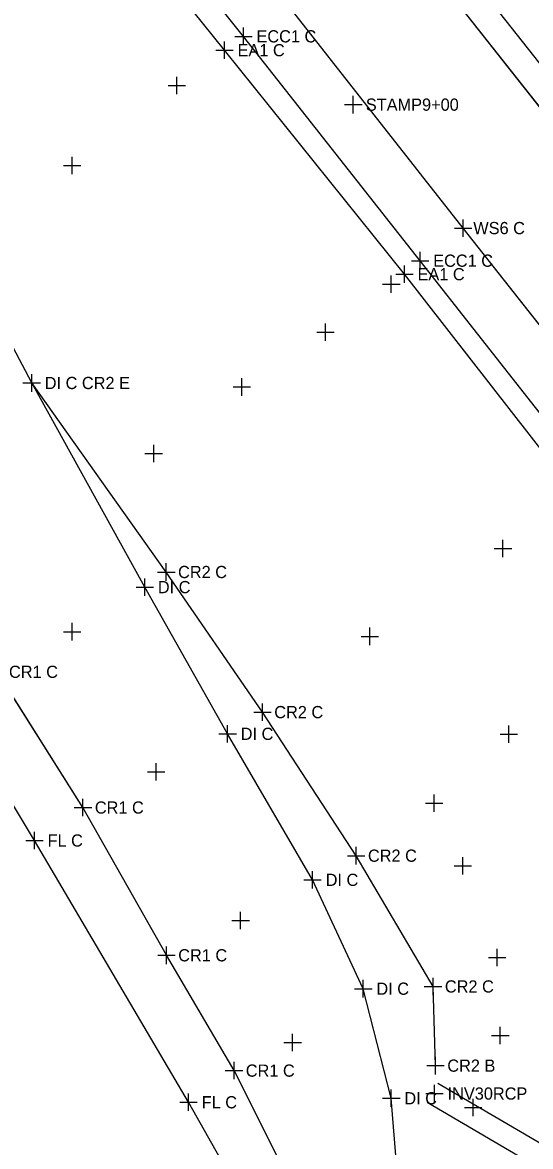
# Model space of a CAD drawing. Extents: x 1324236 to 1326110, y 459090 to 460782.
# Drawn here: x 1324868.3 to 1324926.6, y 459872.5 to 460001.4 of the extents above; entities that cross this region are included whole.
import ezdxf

# ---------------------------------------------------------------- set-up
doc = ezdxf.new("R2010")
doc.units = 0
for name, color, linetype in [('DR_X_Ditch', 7, 'Continuous'), ('DR_X_Drive_Pipe', 7, 'Continuous'), ('DT_X_Island', 7, 'Continuous'), ('DV_X_Property_Line', 7, 'Continuous'), ('PM_X_CL_Double_Solid', 7, 'Continuous'), ('PM_X_Edge_Line', 7, 'Continuous'), ('PV_X_Shoulder', 7, 'Continuous'), ('RW_X_CL', 7, 'Continuous'), ('RW_X_Esmt_SH', 7, 'Continuous'), ('VG_X_Flower_Bed', 7, 'Continuous')]:
    doc.layers.add(name, color=color, linetype=linetype)

msp = doc.modelspace()

# ---------------------------------------------------------------- linework, layer by layer
at = {"layer": 'DR_X_Ditch'}
for points in [[(1324972.42, 459899.15), (1324970.52, 459905.87), (1324967.97, 459912.38), (1324967.97, 459912.38), (1324965.03, 459918.23), (1324961.57, 459923.78), (1324957.62, 459929), (1324957.62, 459929), (1324938.83, 459952.6), (1324918.89, 459977.84), (1324898.46, 460003.8), (1324879.21, 460028.23), (1324859.57, 460053.1)], [(1324931.11, 459987.39), (1324910.7, 460013.21)]]:
    msp.add_lwpolyline(points, dxfattribs=at)
at = {"layer": 'DR_X_Drive_Pipe'}
for p, q in [((1324869.38, 459960.08), (1324860.79, 459976.35)), ((1324882.36, 459936.68), (1324869.38, 459960.08)), ((1324891.87, 459919.86), (1324882.36, 459936.68)), ((1324901.62, 459903.12), (1324891.87, 459919.86)), ((1324907.44, 459890.64), (1324901.62, 459903.12)), ((1324910.65, 459878.08), (1324907.44, 459890.64)), ((1324911.46, 459867.84), (1324910.65, 459878.08))]:
    msp.add_line(p, q, dxfattribs=at)
at = {"layer": 'DT_X_Island'}
for p, q in [((1324884.83, 459938.41), (1324869.38, 459960.08)), ((1324895.86, 459922.35), (1324884.83, 459938.41)), ((1324875.27, 459911.41), (1324865.42, 459926.97)), ((1324906.61, 459905.89), (1324895.86, 459922.35)), ((1324884.84, 459894.47), (1324875.27, 459911.41)), ((1324915.44, 459890.9), (1324906.61, 459905.89)), ((1324892.6, 459881.25), (1324884.84, 459894.47)), ((1324915.73, 459881.82), (1324915.44, 459890.9)), ((1324900.76, 459865.01), (1324892.6, 459881.25))]:
    msp.add_line(p, q, dxfattribs=at)
for points in [[(1324903.24, 459851.01), (1324903.57, 459858.67), (1324900.76, 459865.01), (1324892.6, 459881.25), (1324884.84, 459894.47), (1324875.27, 459911.41), (1324865.42, 459926.97), (1324851.91, 459949.8), (1324844.34, 459963.96), (1324828.37, 459990.29), (1324813.52, 460017.04), (1324795.99, 460045.7), (1324776.37, 460074.14), (1324759.04, 460097.56), (1324741.91, 460121.91), (1324723.89, 460144.49), (1324705.48, 460167.97), (1324684.34, 460188.18), (1324670.72, 460214.69), (1324651.5, 460238.08), (1324632.66, 460258.86), (1324612.54, 460278.22)], [(1324915.73, 459881.82), (1324915.44, 459890.9), (1324906.61, 459905.89), (1324895.86, 459922.35), (1324884.83, 459938.41), (1324869.38, 459960.08)]]:
    msp.add_lwpolyline(points, dxfattribs=at)
at = {"layer": 'DV_X_Property_Line'}
for p, q in [((1324893.68, 459998.82), (1324893.68, 460000.82)), ((1324891.51, 459997.23), (1324891.51, 459999.23)), ((1324892.68, 459999.82), (1324894.68, 459999.82)), ((1324890.51, 459998.23), (1324892.51, 459998.23)), ((1324913.96, 459973.1), (1324913.96, 459975.1)), ((1324912.16, 459971.55), (1324912.16, 459973.55)), ((1324912.96, 459974.1), (1324914.96, 459974.1)), ((1324911.16, 459972.55), (1324913.16, 459972.55)), ((1324915.61, 459877.62), (1324915.61, 459879.62)), ((1324914.61, 459878.62), (1324916.61, 459878.62))]:
    msp.add_line(p, q, dxfattribs=at)
at = {"layer": 'PM_X_CL_Double_Solid'}
for p, q in [((1324869.7, 459907.63), (1324846.32, 459946.36)), ((1324887.39, 459877.62), (1324869.7, 459907.63)), ((1324900.39, 459854.68), (1324887.39, 459877.62))]:
    msp.add_line(p, q, dxfattribs=at)
at = {"layer": 'PM_X_Edge_Line'}
for p, q in [((1324931.11, 459987.39), (1324910.7, 460013.21)), ((1324918.89, 459977.84), (1324898.46, 460003.8)), ((1324938.83, 459952.6), (1324918.89, 459977.84))]:
    msp.add_line(p, q, dxfattribs=at)
at = {"layer": 'PV_X_Shoulder'}
for points in [[(1325002.15, 459921.48), (1324996.21, 459922.97), (1324990.51, 459925.2), (1324985.14, 459928.13), (1324985.14, 459928.13), (1324980.41, 459931.55), (1324976.13, 459935.51), (1324972.36, 459939.97), (1324972.36, 459939.97), (1324953.28, 459964.23), (1324933.65, 459989.17), (1324913.13, 460015.15), (1324893.72, 460039.83), (1324874.17, 460064.59), (1324853.44, 460090.73)], [(1324963.96, 459891.11), (1324963.66, 459897.31), (1324962.68, 459903.44), (1324961.01, 459909.42), (1324961.01, 459909.42), (1324958.81, 459914.91), (1324956.03, 459920.13), (1324952.71, 459925.02), (1324952.71, 459925.02), (1324933.82, 459948.86), (1324913.96, 459974.1), (1324893.68, 459999.82), (1324874.27, 460024.12), (1324854.57, 460049.08)], [(1324963.23, 459890.89), (1324962.76, 459896.5), (1324961.7, 459902.04), (1324960.05, 459907.43), (1324960.05, 459907.43), (1324957.85, 459912.59), (1324955.11, 459917.49), (1324951.86, 459922.08), (1324951.86, 459922.08), (1324931.86, 459947.29), (1324912.16, 459972.55), (1324891.51, 459998.23), (1324872.09, 460022.39), (1324852.74, 460047.52)]]:
    msp.add_lwpolyline(points, dxfattribs=at)
at = {"layer": 'RW_X_CL'}
for p, q in [((1324886.04, 459993.19), (1324886.04, 459995.19)), ((1324885.04, 459994.19), (1324887.04, 459994.19)), ((1324906.29, 459990.99), (1324906.29, 459992.99)), ((1324905.29, 459991.99), (1324907.29, 459991.99)), ((1324873.02, 459985.02), (1324875.02, 459985.02)), ((1324874.02, 459984.02), (1324874.02, 459986.02)), ((1324918.89, 459976.84), (1324918.89, 459978.84)), ((1324917.89, 459977.84), (1324919.89, 459977.84)), ((1324910.65, 459970.41), (1324910.65, 459972.41)), ((1324909.65, 459971.41), (1324911.65, 459971.41)), ((1324903.11, 459964.91), (1324903.11, 459966.91)), ((1324902.11, 459965.91), (1324904.11, 459965.91)), ((1324893.51, 459958.62), (1324893.51, 459960.62)), ((1324892.51, 459959.62), (1324894.51, 459959.62)), ((1324883.38, 459951), (1324883.38, 459953)), ((1324882.38, 459952), (1324884.38, 459952)), ((1324922.47, 459941.1), (1324924.47, 459941.1)), ((1324923.47, 459940.1), (1324923.47, 459942.1)), ((1324884.83, 459937.41), (1324884.83, 459939.41)), ((1324883.83, 459938.41), (1324885.83, 459938.41)), ((1324874.04, 459930.57), (1324874.04, 459932.57)), ((1324908.19, 459930.03), (1324908.19, 459932.03)), ((1324873.04, 459931.57), (1324875.04, 459931.57)), ((1324907.19, 459931.03), (1324909.19, 459931.03)), ((1324895.86, 459921.35), (1324895.86, 459923.35)), ((1324894.86, 459922.35), (1324896.86, 459922.35)), ((1324924.14, 459918.82), (1324924.14, 459920.82)), ((1324923.14, 459919.82), (1324925.14, 459919.82)), ((1324882.67, 459915.49), (1324884.67, 459915.49)), ((1324883.67, 459914.49), (1324883.67, 459916.49)), ((1324915.57, 459910.92), (1324915.57, 459912.92)), ((1324874.27, 459911.41), (1324876.27, 459911.41)), ((1324875.27, 459910.41), (1324875.27, 459912.41)), ((1324914.57, 459911.92), (1324916.57, 459911.92)), ((1324906.61, 459904.89), (1324906.61, 459906.89)), ((1324905.61, 459905.89), (1324907.61, 459905.89)), ((1324918.85, 459903.73), (1324918.85, 459905.73)), ((1324917.85, 459904.73), (1324919.85, 459904.73)), ((1324893.36, 459897.47), (1324893.36, 459899.47)), ((1324892.36, 459898.47), (1324894.36, 459898.47)), ((1324884.84, 459893.47), (1324884.84, 459895.47)), ((1324922.79, 459893.21), (1324922.79, 459895.21)), ((1324883.84, 459894.47), (1324885.84, 459894.47)), ((1324921.79, 459894.21), (1324923.79, 459894.21)), ((1324914.44, 459890.9), (1324916.44, 459890.9)), ((1324915.44, 459889.9), (1324915.44, 459891.9)), ((1324923.16, 459884.28), (1324923.16, 459886.28)), ((1324898.33, 459884.46), (1324900.33, 459884.46)), ((1324899.33, 459883.46), (1324899.33, 459885.46)), ((1324922.16, 459885.28), (1324924.16, 459885.28)), ((1324892.6, 459880.25), (1324892.6, 459882.25)), ((1324914.73, 459881.82), (1324916.73, 459881.82)), ((1324915.73, 459880.82), (1324915.73, 459882.82)), ((1324891.6, 459881.25), (1324893.6, 459881.25)), ((1324920.04, 459876.03), (1324920.04, 459878.03)), ((1324919.04, 459877.03), (1324921.04, 459877.03))]:
    msp.add_line(p, q, dxfattribs=at)
at = {"layer": 'RW_X_Esmt_SH'}
for p, q in [((1324869.38, 459959.08), (1324869.38, 459961.08)), ((1324868.38, 459960.08), (1324870.38, 459960.08)), ((1324882.36, 459935.68), (1324882.36, 459937.68)), ((1324881.36, 459936.68), (1324883.36, 459936.68)), ((1324891.87, 459918.86), (1324891.87, 459920.86)), ((1324890.87, 459919.86), (1324892.87, 459919.86)), ((1324868.7, 459907.63), (1324870.7, 459907.63)), ((1324869.7, 459906.63), (1324869.7, 459908.63)), ((1324901.62, 459902.12), (1324901.62, 459904.12)), ((1324900.62, 459903.12), (1324902.62, 459903.12)), ((1324907.44, 459889.64), (1324907.44, 459891.64)), ((1324906.44, 459890.64), (1324908.44, 459890.64)), ((1324887.39, 459876.62), (1324887.39, 459878.62)), ((1324909.65, 459878.08), (1324911.65, 459878.08)), ((1324910.65, 459877.08), (1324910.65, 459879.08)), ((1324886.39, 459877.62), (1324888.39, 459877.62))]:
    msp.add_line(p, q, dxfattribs=at)
at = {"layer": 'VG_X_Flower_Bed'}
for p, q in [((1324916.01, 459879.81), (1325034.53, 459810.31)), ((1324914.75, 459877.65), (1325033.27, 459808.16))]:
    msp.add_line(p, q, dxfattribs=at)

# ---------------------------------------------------------------- texts
at = {"layer": 'DV_X_Property_Line'}
for s, p in [('ECC1 C', (1324895.18, 459999.12)), ('EA1 C', (1324893.01, 459997.53)), ('ECC1 C', (1324915.46, 459973.4)), ('EA1 C', (1324913.66, 459971.85)), ('INV30RCP', (1324917.11, 459877.92))]:
    msp.add_text(s, height=1.4, dxfattribs=at).set_placement(p)
at = {"layer": 'RW_X_CL'}
for s, p in [('STAMP9+00', (1324907.73, 459991.29)), ('WS6 C', (1324920.06, 459977.14)), ('CR2 C', (1324886.18, 459937.71)), ('CR1 C', (1324866.78, 459926.27)), ('CR2 C', (1324897.22, 459921.65)), ('CR1 C', (1324876.63, 459910.71)), ('CR2 C', (1324907.97, 459905.19)), ('CR1 C', (1324886.2, 459893.77)), ('CR2 C', (1324916.8, 459890.2)), ('CR1 C', (1324893.95, 459880.55)), ('CR2 B', (1324917.08, 459881.12))]:
    msp.add_text(s, height=1.4, dxfattribs=at).set_placement(p)
at = {"layer": 'RW_X_Esmt_SH'}
for s, p in [('DI C CR2 E', (1324870.88, 459959.38)), ('DI C', (1324883.86, 459935.98)), ('DI C', (1324893.37, 459919.16)), ('FL C', (1324871.2, 459906.93)), ('DI C', (1324903.12, 459902.42)), ('DI C', (1324908.94, 459889.94)), ('FL C', (1324888.89, 459876.92)), ('DI C', (1324912.15, 459877.38))]:
    msp.add_text(s, height=1.4, dxfattribs=at).set_placement(p)

doc.saveas('drawing.dxf')
